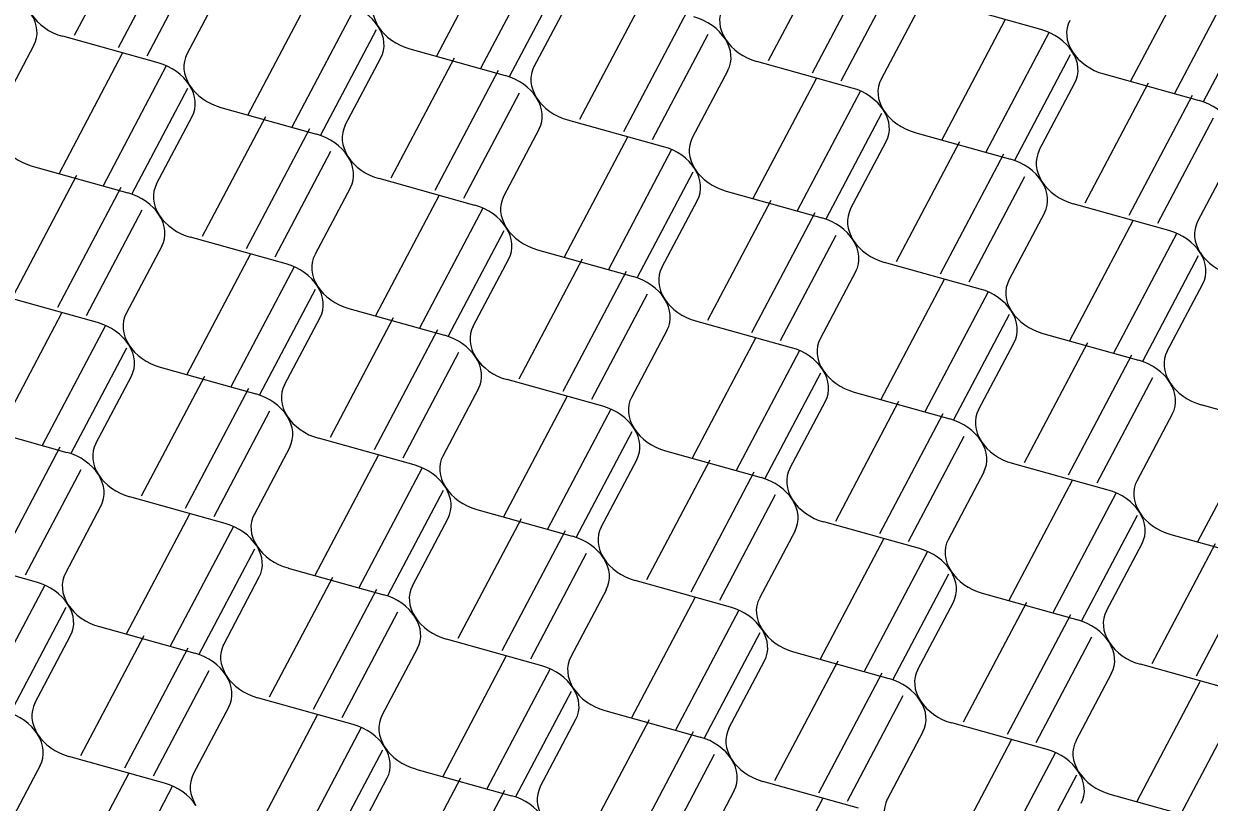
# Model space of a CAD drawing. Extents: x 638850 to 644908, y 297188 to 298900.
# Drawn here: x 639882.4 to 639923.83, y 297836.04 to 297863.25 of the extents above; entities that cross this region are included whole.
import ezdxf

# ---------------------------------------------------------------- set-up
doc = ezdxf.new("R2010")
doc.units = 0
doc.layers.add('2', color=7, linetype='Continuous')

msp = doc.modelspace()

# ---------------------------------------------------------------- linework, layer by layer
at = {"layer": '2'}
for p, q in [((639886.378, 297867.021), (639884.167, 297862.831)), ((639887.918, 297866.594), (639885.706, 297862.401)), ((639899.033, 297866.302), (639896.822, 297862.112)), ((639910.628, 297866.14), (639908.418, 297861.95)), ((639888.653, 297865.802), (639886.708, 297862.116)), ((639900.573, 297865.875), (639898.361, 297861.682)), ((639912.168, 297865.713), (639909.956, 297861.521)), ((639923.283, 297865.426), (639921.072, 297861.236)), ((639901.308, 297865.083), (639899.363, 297861.397)), ((639912.903, 297864.921), (639910.958, 297861.235)), ((639924.823, 297864.999), (639922.611, 297860.806)), ((639889.353, 297864.546), (639888.107, 297862.189)), ((639892.439, 297864.253), (639890.229, 297860.063)), ((639900.232, 297861.75), (639901.478, 297864.107)), ((639904.033, 297864.094), (639901.822, 297859.904)), ((639917.946, 297863.048), (639914.606, 297863.981)), ((639925.557, 297864.207), (639923.612, 297860.521)), ((639893.979, 297863.826), (639891.767, 297859.633)), ((639905.573, 297863.667), (639903.361, 297859.474)), ((639913.602, 297863.668), (639912.356, 297861.311)), ((639916.688, 297863.375), (639914.477, 297859.185)), ((639887.103, 297861.877), (639883.764, 297862.81)), ((639894.714, 297863.034), (639892.769, 297859.348)), ((639906.308, 297862.875), (639904.363, 297859.189)), ((639918.228, 297862.948), (639916.016, 297858.755)), ((639882.76, 297862.497), (639881.513, 297860.14)), ((639895.888, 297862.371), (639899.227, 297861.438)), ((639885.845, 297862.204), (639883.635, 297858.014)), ((639893.638, 297859.701), (639894.884, 297862.058)), ((639897.439, 297862.045), (639895.228, 297857.855)), ((639911.352, 297860.999), (639908.013, 297861.932)), ((639918.963, 297862.156), (639917.018, 297858.47)), ((639887.385, 297861.777), (639885.173, 297857.584)), ((639898.979, 297861.618), (639896.767, 297857.425)), ((639907.008, 297861.619), (639905.762, 297859.262)), ((639920.138, 297861.493), (639923.477, 297860.56)), ((639910.094, 297861.326), (639907.883, 297857.136)), ((639917.887, 297858.824), (639919.134, 297861.181)), ((639921.69, 297861.166), (639919.48, 297856.976)), ((639888.12, 297860.985), (639886.175, 297857.299)), ((639899.714, 297860.826), (639897.769, 297857.14)), ((639911.634, 297860.899), (639909.422, 297856.706)), ((639923.23, 297860.739), (639921.018, 297856.547)), ((639889.294, 297860.321), (639892.634, 297859.389)), ((639887.044, 297857.652), (639888.29, 297860.009)), ((639890.846, 297859.998), (639888.636, 297855.808)), ((639904.758, 297858.95), (639901.419, 297859.882)), ((639912.369, 297860.107), (639910.424, 297856.421)), ((639923.965, 297859.947), (639922.02, 297856.261)), ((639892.386, 297859.57), (639890.174, 297855.378)), ((639900.415, 297859.57), (639899.168, 297857.213)), ((639913.543, 297859.443), (639916.882, 297858.511)), ((639903.501, 297859.279), (639901.291, 297855.089)), ((639911.293, 297856.774), (639912.54, 297859.133)), ((639915.097, 297859.119), (639912.887, 297854.929)), ((639893.121, 297858.779), (639891.176, 297855.093)), ((639905.041, 297858.851), (639902.829, 297854.659)), ((639916.637, 297858.692), (639914.425, 297854.499)), ((639924.664, 297858.693), (639923.418, 297856.336)), ((639882.7, 297858.272), (639886.04, 297857.34)), ((639884.252, 297857.949), (639882.042, 297853.759)), ((639898.164, 297856.901), (639894.826, 297857.835)), ((639905.776, 297858.06), (639903.831, 297854.374)), ((639917.372, 297857.9), (639915.427, 297854.214)), ((639885.792, 297857.521), (639883.58, 297853.329)), ((639893.822, 297857.523), (639892.576, 297855.166)), ((639906.95, 297857.396), (639910.29, 297856.464)), ((639896.907, 297857.23), (639894.697, 297853.04)), ((639904.7, 297854.727), (639905.946, 297857.084)), ((639908.503, 297857.07), (639906.293, 297852.88)), ((639922.414, 297856.023), (639919.074, 297856.956)), ((639886.527, 297856.73), (639884.582, 297853.044)), ((639898.447, 297856.802), (639896.236, 297852.61)), ((639910.044, 297856.643), (639907.832, 297852.45)), ((639918.071, 297856.645), (639916.824, 297854.288)), ((639921.157, 297856.354), (639918.946, 297852.164)), ((639891.571, 297854.854), (639888.232, 297855.786)), ((639899.182, 297856.011), (639897.237, 297852.325)), ((639910.778, 297855.851), (639908.833, 297852.165)), ((639922.697, 297855.927), (639920.485, 297851.734)), ((639887.228, 297855.474), (639885.982, 297853.117)), ((639900.356, 297855.347), (639903.696, 297854.415)), ((639890.313, 297855.18), (639888.103, 297850.991)), ((639898.106, 297852.678), (639899.352, 297855.035)), ((639901.91, 297855.021), (639899.699, 297850.831)), ((639915.82, 297853.976), (639912.481, 297854.908)), ((639923.432, 297855.135), (639921.487, 297851.449)), ((639891.854, 297854.753), (639889.642, 297850.561)), ((639903.45, 297854.594), (639901.238, 297850.401)), ((639911.477, 297854.596), (639910.23, 297852.239)), ((639914.563, 297854.305), (639912.353, 297850.115)), ((639922.356, 297851.802), (639923.602, 297854.159)), ((639884.977, 297852.805), (639881.638, 297853.737)), ((639892.588, 297853.962), (639890.643, 297850.276)), ((639904.184, 297853.802), (639902.239, 297850.116)), ((639916.103, 297853.878), (639913.891, 297849.685)), ((639893.763, 297853.298), (639897.102, 297852.366)), ((639883.72, 297853.131), (639881.509, 297848.942)), ((639891.512, 297850.629), (639892.758, 297852.986)), ((639895.314, 297852.975), (639893.104, 297848.785)), ((639909.226, 297851.927), (639905.887, 297852.859)), ((639916.838, 297853.086), (639914.893, 297849.4)), ((639885.26, 297852.704), (639883.048, 297848.512)), ((639896.854, 297852.547), (639894.642, 297848.355)), ((639904.883, 297852.547), (639903.637, 297850.19)), ((639918.012, 297852.422), (639921.351, 297851.49)), ((639907.971, 297852.255), (639905.761, 297848.065)), ((639915.762, 297849.753), (639917.008, 297852.11)), ((639919.567, 297852.093), (639917.356, 297847.903)), ((639885.994, 297851.913), (639884.05, 297848.227)), ((639897.589, 297851.756), (639895.644, 297848.07)), ((639909.511, 297851.827), (639907.299, 297847.635)), ((639921.107, 297851.666), (639918.895, 297847.473)), ((639887.169, 297851.249), (639890.508, 297850.317)), ((639884.918, 297848.58), (639886.164, 297850.937)), ((639888.72, 297850.925), (639886.51, 297846.736)), ((639902.632, 297849.878), (639899.293, 297850.81)), ((639910.246, 297851.036), (639908.301, 297847.35)), ((639921.841, 297850.874), (639919.896, 297847.188)), ((639890.26, 297850.498), (639888.048, 297846.306)), ((639898.289, 297850.498), (639897.045, 297848.14)), ((639911.418, 297850.373), (639914.758, 297849.441)), ((639901.377, 297850.205), (639899.167, 297846.016)), ((639909.17, 297847.703), (639910.414, 297850.061)), ((639912.971, 297850.046), (639910.761, 297845.857)), ((639926.884, 297849.001), (639923.545, 297849.933)), ((639890.995, 297849.707), (639889.05, 297846.021)), ((639902.917, 297849.778), (639900.705, 297845.586)), ((639914.511, 297849.619), (639912.299, 297845.427)), ((639922.54, 297849.621), (639921.294, 297847.264)), ((639880.575, 297849.2), (639883.914, 297848.268)), ((639925.627, 297849.329), (639923.417, 297845.14)), ((639896.039, 297847.829), (639892.701, 297848.76)), ((639903.652, 297848.987), (639901.707, 297845.301)), ((639915.246, 297848.828), (639913.301, 297845.142)), ((639883.666, 297848.449), (639881.455, 297844.257)), ((639891.695, 297848.449), (639890.451, 297846.091)), ((639904.824, 297848.324), (639908.164, 297847.392)), ((639894.784, 297848.158), (639892.574, 297843.969)), ((639902.576, 297845.654), (639903.82, 297848.012)), ((639906.378, 297847.999), (639904.168, 297843.81)), ((639920.29, 297846.952), (639916.951, 297847.884)), ((639884.401, 297847.658), (639882.456, 297843.972)), ((639896.325, 297847.731), (639894.113, 297843.539)), ((639907.918, 297847.572), (639905.706, 297843.38)), ((639915.948, 297847.574), (639914.7, 297845.215)), ((639919.033, 297847.28), (639916.823, 297843.091)), ((639889.445, 297845.78), (639886.108, 297846.713)), ((639897.059, 297846.94), (639895.114, 297843.254)), ((639908.653, 297846.781), (639906.708, 297843.095)), ((639920.573, 297846.853), (639918.362, 297842.661)), ((639885.102, 297846.402), (639883.858, 297844.044)), ((639898.234, 297846.276), (639901.57, 297845.343)), ((639888.191, 297846.109), (639885.98, 297841.92)), ((639895.983, 297843.607), (639897.227, 297845.965)), ((639899.784, 297845.95), (639897.574, 297841.761)), ((639913.697, 297844.905), (639910.358, 297845.837)), ((639921.308, 297846.062), (639919.363, 297842.376)), ((639889.731, 297845.682), (639887.519, 297841.49)), ((639901.324, 297845.523), (639899.113, 297841.331)), ((639909.354, 297845.525), (639908.108, 297843.168)), ((639922.482, 297845.398), (639925.822, 297844.466)), ((639890.465, 297844.891), (639888.521, 297841.205)), ((639912.439, 297845.231), (639910.229, 297841.042)), ((639920.232, 297842.729), (639921.478, 297845.086)), ((639924.035, 297845.07), (639921.824, 297840.88)), ((639882.854, 297843.732), (639879.515, 297844.664)), ((639902.059, 297844.732), (639900.114, 297841.046)), ((639913.98, 297844.804), (639911.768, 297840.612)), ((639925.575, 297844.643), (639923.363, 297840.45)), ((639891.64, 297844.227), (639894.979, 297843.295)), ((639883.137, 297843.633), (639880.925, 297839.441)), ((639889.389, 297841.558), (639890.634, 297843.916)), ((639893.191, 297843.901), (639890.98, 297839.712)), ((639907.103, 297842.856), (639903.764, 297843.788)), ((639914.714, 297844.013), (639912.769, 297840.327)), ((639894.731, 297843.474), (639892.519, 297839.282)), ((639902.76, 297843.476), (639901.514, 297841.119)), ((639915.889, 297843.349), (639919.228, 297842.417)), ((639883.871, 297842.842), (639881.927, 297839.156)), ((639905.846, 297843.182), (639903.635, 297838.993)), ((639913.638, 297840.68), (639914.884, 297843.037)), ((639917.439, 297843.023), (639915.229, 297838.834)), ((639895.465, 297842.683), (639893.52, 297838.997)), ((639907.386, 297842.755), (639905.174, 297838.563)), ((639918.979, 297842.596), (639916.768, 297838.404)), ((639885.046, 297842.178), (639888.385, 297841.246)), ((639882.795, 297839.509), (639884.042, 297841.866)), ((639886.597, 297841.852), (639884.386, 297837.662)), ((639900.51, 297840.807), (639897.17, 297841.739)), ((639908.12, 297841.964), (639906.176, 297838.278)), ((639919.714, 297841.805), (639917.769, 297838.119)), ((639888.137, 297841.425), (639885.925, 297837.233)), ((639896.166, 297841.427), (639894.92, 297839.07)), ((639909.295, 297841.3), (639912.634, 297840.368)), ((639899.252, 297841.133), (639897.041, 297836.944)), ((639907.044, 297838.631), (639908.29, 297840.988)), ((639910.845, 297840.974), (639908.635, 297836.784)), ((639924.758, 297839.929), (639921.419, 297840.861)), ((639888.871, 297840.633), (639886.927, 297836.947)), ((639900.792, 297840.706), (639898.58, 297836.514)), ((639912.386, 297840.547), (639910.174, 297836.355)), ((639920.415, 297840.549), (639919.169, 297838.192)), ((639901.526, 297839.915), (639899.582, 297836.229)), ((639923.501, 297840.255), (639921.29, 297836.066)), ((639893.916, 297838.758), (639890.576, 297839.69)), ((639913.12, 297839.755), (639911.175, 297836.069)), ((639925.041, 297839.828), (639922.829, 297835.636)), ((639889.572, 297839.378), (639888.326, 297837.021)), ((639892.658, 297839.084), (639890.447, 297834.894)), ((639902.701, 297839.251), (639906.04, 297838.319)), ((639900.45, 297836.582), (639901.697, 297838.939)), ((639904.253, 297838.927), (639902.042, 297834.737)), ((639918.164, 297837.88), (639914.825, 297838.812)), ((639894.198, 297838.657), (639891.986, 297834.465)), ((639905.793, 297838.5), (639903.581, 297834.308)), ((639913.821, 297838.5), (639912.575, 297836.143)), ((639894.933, 297837.865), (639892.988, 297834.179)), ((639916.908, 297838.208), (639914.697, 297834.018)), ((639887.322, 297836.709), (639883.983, 297837.641)), ((639906.527, 297837.708), (639904.583, 297834.022)), ((639918.448, 297837.781), (639916.236, 297833.589)), ((639882.978, 297837.329), (639881.732, 297834.972)), ((639886.065, 297837.037), (639883.854, 297832.847)), ((639896.107, 297837.202), (639899.446, 297836.27)), ((639887.605, 297836.61), (639885.393, 297832.418)), ((639893.857, 297834.533), (639895.103, 297836.89)), ((639897.659, 297836.878), (639895.448, 297832.688)), ((639911.571, 297835.831), (639908.232, 297836.765)), ((639919.182, 297836.989), (639917.238, 297833.303)), ((639899.199, 297836.451), (639896.987, 297832.259)), ((639907.228, 297836.453), (639905.982, 297834.096)), ((639920.357, 297836.326), (639923.696, 297835.394)), ((639910.314, 297836.159), (639908.103, 297831.969))]:
    msp.add_line(p, q, dxfattribs=at)
for centre, start_param, end_param in [((639896.144, 297863.568), 6.186654, 7.077676), ((639881.315, 297863.167), 3.045062, 3.936083), ((639884.019, 297864.007), 0.794491, 1.685512), ((639893.44, 297862.728), 3.936083, 4.827105), ((639908.269, 297863.13), 6.186654, 7.077676), ((639893.44, 297862.728), 3.045062, 3.936083), ((639896.144, 297863.568), 0.794491, 1.685512), ((639905.565, 297862.289), 3.936083, 4.827105), ((639920.394, 297862.691), 6.186654, 7.077676), ((639905.565, 297862.289), 3.045062, 3.936083), ((639908.269, 297863.13), 0.794491, 1.685512), ((639917.689, 297861.85), 3.936083, 4.827105), ((639917.689, 297861.85), 3.045062, 3.936083), ((639920.394, 297862.691), 0.794491, 1.685512), ((639886.846, 297860.679), 3.936083, 4.827105), ((639889.55, 297861.52), 6.186654, 7.077676), ((639901.675, 297861.081), 6.186654, 7.077676), ((639886.846, 297860.679), 3.045062, 3.936083), ((639889.55, 297861.52), 0.794491, 1.685512), ((639898.971, 297860.241), 3.936083, 4.827105), ((639913.8, 297860.642), 6.186654, 7.077676), ((639901.675, 297861.081), 0.794491, 1.685512), ((639898.971, 297860.241), 3.045062, 3.936083), ((639911.096, 297859.802), 3.936083, 4.827105), ((639911.096, 297859.802), 3.045062, 3.936083), ((639913.8, 297860.642), 0.794491, 1.685512), ((639923.221, 297859.363), 3.936083, 4.827105), ((639892.377, 297858.192), 3.936083, 4.827105), ((639895.082, 297859.032), 6.186654, 7.077676), ((639882.957, 297859.471), 0.794491, 1.685512), ((639907.206, 297858.593), 6.186654, 7.077676), ((639895.082, 297859.032), 0.794491, 1.685512), ((639892.377, 297858.192), 3.045062, 3.936083), ((639904.502, 297857.753), 3.936083, 4.827105), ((639919.331, 297858.154), 6.186654, 7.077676), ((639904.502, 297857.753), 3.045062, 3.936083), ((639907.206, 297858.593), 0.794491, 1.685512), ((639916.627, 297857.314), 3.936083, 4.827105), ((639916.627, 297857.314), 3.045062, 3.936083), ((639919.331, 297858.154), 0.794491, 1.685512), ((639885.784, 297856.143), 3.936083, 4.827105), ((639888.488, 297856.983), 6.186654, 7.077676), ((639897.909, 297855.704), 3.936083, 4.827105), ((639900.613, 297856.544), 6.186654, 7.077676), ((639885.784, 297856.143), 3.045062, 3.936083), ((639888.488, 297856.983), 0.794491, 1.685512), ((639912.738, 297856.105), 6.186654, 7.077676), ((639897.909, 297855.704), 3.045062, 3.936083), ((639900.613, 297856.544), 0.794491, 1.685512), ((639910.033, 297855.265), 3.936083, 4.827105), ((639924.863, 297855.667), 6.186654, 7.077676), ((639912.738, 297856.105), 0.794491, 1.685512), ((639910.033, 297855.265), 3.045062, 3.936083), ((639922.158, 297854.826), 3.936083, 4.827105), ((639922.158, 297854.828), 3.045062, 3.936083), ((639924.863, 297855.669), 0.794491, 1.685512), ((639891.315, 297853.655), 3.936083, 4.827105), ((639894.019, 297854.496), 6.186654, 7.077676), ((639903.44, 297853.216), 3.936083, 4.827105), ((639906.144, 297854.057), 6.186654, 7.077676), ((639891.315, 297853.655), 3.045062, 3.936083), ((639894.019, 297854.496), 0.794491, 1.685512), ((639918.269, 297853.618), 6.186654, 7.077676), ((639903.44, 297853.216), 3.045062, 3.936083), ((639906.144, 297854.057), 0.794491, 1.685512), ((639915.565, 297852.778), 3.936083, 4.827105), ((639915.565, 297852.78), 3.045062, 3.936083), ((639918.269, 297853.62), 0.794491, 1.685512), ((639884.721, 297851.606), 3.936083, 4.827105), ((639887.426, 297852.447), 6.186654, 7.077676), ((639896.846, 297851.168), 3.936083, 4.827105), ((639899.55, 297852.008), 6.186654, 7.077676), ((639884.721, 297851.606), 3.045062, 3.936083), ((639887.426, 297852.447), 0.794491, 1.685512), ((639908.971, 297850.729), 3.936083, 4.827105), ((639911.675, 297851.569), 6.186654, 7.077676), ((639899.55, 297852.008), 0.794491, 1.685512), ((639896.846, 297851.168), 3.045062, 3.936083), ((639923.8, 297851.132), 6.186654, 7.077676), ((639908.971, 297850.731), 3.045062, 3.936083), ((639911.676, 297851.571), 0.794491, 1.685512), ((639921.096, 297850.292), 3.936083, 4.827105), ((639923.8, 297851.132), 0.794491, 1.685512), ((639921.096, 297850.292), 3.045062, 3.936083), ((639890.252, 297849.119), 3.936083, 4.827105), ((639892.957, 297849.959), 6.186654, 7.077676), ((639902.377, 297848.68), 3.936083, 4.827105), ((639905.082, 297849.52), 6.186654, 7.077676), ((639890.252, 297849.119), 3.045062, 3.936083), ((639892.957, 297849.959), 0.794491, 1.685512), ((639914.502, 297848.243), 3.936083, 4.827105), ((639917.207, 297849.083), 6.186654, 7.077676), ((639902.378, 297848.682), 3.045062, 3.936083), ((639905.082, 297849.522), 0.794491, 1.685512), ((639914.502, 297848.243), 3.045062, 3.936083), ((639917.207, 297849.083), 0.794491, 1.685512), ((639883.659, 297847.07), 3.936083, 4.827105), ((639886.363, 297847.91), 6.186654, 7.077676), ((639895.784, 297846.631), 3.936083, 4.827105), ((639898.488, 297847.471), 6.186654, 7.077676), ((639883.659, 297847.07), 3.045062, 3.936083), ((639886.363, 297847.91), 0.794491, 1.685512), ((639907.909, 297846.194), 3.936083, 4.827105), ((639910.613, 297847.035), 6.186654, 7.077676), ((639895.784, 297846.633), 3.045062, 3.936083), ((639898.488, 297847.473), 0.794491, 1.685512), ((639920.034, 297845.755), 3.936083, 4.827105), ((639922.738, 297846.596), 6.186654, 7.077676), ((639910.613, 297847.035), 0.794491, 1.685512), ((639907.909, 297846.194), 3.045062, 3.936083), ((639920.034, 297845.755), 3.045062, 3.936083), ((639922.738, 297846.596), 0.794491, 1.685512), ((639889.19, 297844.582), 3.936083, 4.827105), ((639891.894, 297845.423), 6.186654, 7.077676), ((639901.315, 297844.145), 3.936083, 4.827105), ((639904.019, 297844.986), 6.186654, 7.077676), ((639889.19, 297844.584), 3.045062, 3.936083), ((639891.895, 297845.425), 0.794491, 1.685512), ((639913.44, 297843.707), 3.936083, 4.827105), ((639916.144, 297844.547), 6.186654, 7.077676), ((639901.315, 297844.145), 3.045062, 3.936083), ((639904.019, 297844.986), 0.794491, 1.685512), ((639913.44, 297843.707), 3.045062, 3.936083), ((639916.144, 297844.547), 0.794491, 1.685512), ((639882.596, 297842.534), 3.936083, 4.827105), ((639885.301, 297843.374), 6.186654, 7.077676), ((639894.721, 297842.097), 3.936083, 4.827105), ((639897.426, 297842.937), 6.186654, 7.077676), ((639882.597, 297842.536), 3.045062, 3.936083), ((639885.301, 297843.376), 0.794491, 1.685512), ((639906.846, 297841.658), 3.936083, 4.827105), ((639909.551, 297842.498), 6.186654, 7.077676), ((639894.721, 297842.097), 3.045062, 3.936083), ((639897.426, 297842.937), 0.794491, 1.685512), ((639918.971, 297841.219), 3.936083, 4.827105), ((639921.675, 297842.059), 6.186654, 7.077676), ((639906.846, 297841.658), 3.045062, 3.936083), ((639909.551, 297842.498), 0.794491, 1.685512), ((639918.971, 297841.219), 3.045062, 3.936083), ((639921.675, 297842.059), 0.794491, 1.685512), ((639888.128, 297840.048), 3.936083, 4.827105), ((639890.832, 297840.888), 6.186654, 7.077676), ((639900.253, 297839.609), 3.936083, 4.827105), ((639902.957, 297840.449), 6.186654, 7.077676), ((639890.832, 297840.888), 0.794491, 1.685512), ((639888.128, 297840.048), 3.045062, 3.936083), ((639912.377, 297839.17), 3.936083, 4.827105), ((639915.082, 297840.01), 6.186654, 7.077676), ((639900.253, 297839.609), 3.045062, 3.936083), ((639902.957, 297840.449), 0.794491, 1.685512), ((639884.239, 297838.839), 6.186654, 7.077676), ((639915.082, 297840.01), 0.794491, 1.685512), ((639912.377, 297839.17), 3.045062, 3.936083), ((639881.534, 297837.999), 3.936083, 4.827105), ((639893.659, 297837.56), 3.936083, 4.827105), ((639896.363, 297838.401), 6.186654, 7.077676), ((639884.239, 297838.839), 0.794491, 1.685512), ((639881.534, 297837.999), 3.045062, 3.936083), ((639905.784, 297837.121), 3.936083, 4.827105), ((639908.488, 297837.962), 6.186654, 7.077676), ((639893.659, 297837.56), 3.045062, 3.936083), ((639896.363, 297838.401), 0.794491, 1.685512), ((639917.909, 297836.682), 3.936083, 4.827105), ((639920.613, 297837.523), 6.186654, 7.077676), ((639908.488, 297837.962), 0.794491, 1.685512), ((639905.784, 297837.121), 3.045062, 3.936083), ((639889.77, 297836.352), 6.186654, 7.077676), ((639917.909, 297836.682), 3.045062, 3.936083), ((639920.613, 297837.523), 0.794491, 1.685512), ((639887.065, 297835.511), 3.936083, 4.827105), ((639899.19, 297835.073), 3.936083, 4.827105), ((639901.895, 297835.913), 6.186654, 7.077676), ((639914.019, 297835.474), 6.186654, 7.077676)]:
    msp.add_ellipse(centre, major_axis=(-1.492, 0.562), ratio=0.764477, start_param=start_param, end_param=end_param, dxfattribs=at)

doc.saveas('drawing.dxf')
